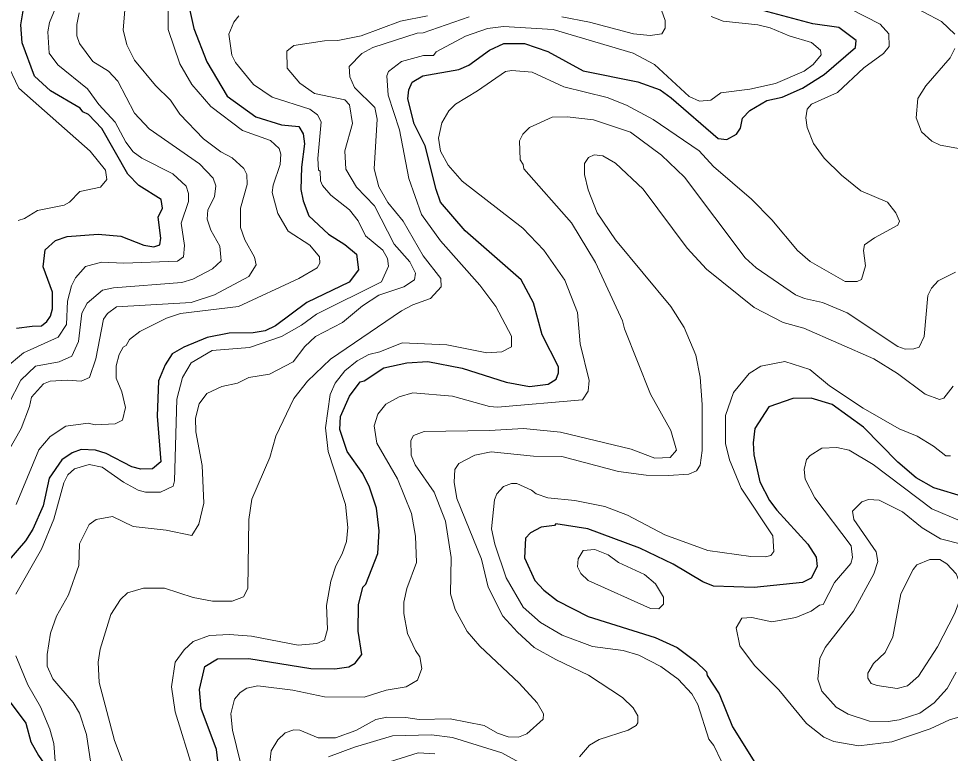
# Model space of a CAD drawing. Extents: x 673.3 to 698.5, y 6984.3 to 7012.3.
# Drawn here: x 682.735 to 684.164, y 6985.044 to 6986.171 of the extents above; entities that cross this region are included whole.
import ezdxf

# ---------------------------------------------------------------- set-up
doc = ezdxf.new("R2010")
doc.units = 0
doc.header["$LTSCALE"] = 0.032
doc.layers.add('1', color=7, linetype='Continuous', lineweight=25)
doc.layers.add('2', color=7, linetype='Continuous', lineweight=13)

msp = doc.modelspace()

# ---------------------------------------------------------------- linework, layer by layer
at = {"layer": '1'}
for points in [[(682.9486, 6985.8663), (682.9551, 6985.8799), (682.9534, 6985.8932), (682.9189, 6985.9147), (682.9022, 6985.9321), (682.8622, 6986.0019), (682.8417, 6986.0237), (682.8329, 6986.0276), (682.829, 6986.0335), (682.7833, 6986.0596), (682.7586, 6986.0822), (682.74, 6986.1337), (682.7378, 6986.1609), (682.7413, 6986.1826)], [(682.9974, 6986.1829), (683.0033, 6986.1555), (683.0233, 6986.1044), (683.0545, 6986.0519), (683.0983, 6986.0199), (683.1378, 6986.0075), (683.1646, 6986.0052), (683.1708, 6985.9941), (683.1732, 6985.9787), (683.1684, 6985.9429), (683.1677, 6985.9084), (683.1708, 6985.8911), (683.1796, 6985.8684), (683.2097, 6985.8398), (683.2349, 6985.8241), (683.2529, 6985.8093), (683.2561, 6985.7855), (683.2416, 6985.7662), (683.1768, 6985.7354), (683.1288, 6985.6995), (683.1127, 6985.6918), (683.0943, 6985.6889), (683.0573, 6985.688), (683.0237, 6985.6816), (682.9879, 6985.667), (682.97, 6985.6564), (682.9595, 6985.6398), (682.9493, 6985.6152), (682.947, 6985.561), (682.9526, 6985.4909), (682.9401, 6985.48), (682.9221, 6985.4796), (682.9082, 6985.4833), (682.8687, 6985.5039), (682.8524, 6985.5088), (682.8304, 6985.5097), (682.8167, 6985.5047), (682.8009, 6985.4938), (682.7815, 6985.4658), (682.7719, 6985.4236), (682.7565, 6985.3878), (682.7451, 6985.3698)], [(683.043, 6985.0063), (683.0382, 6985.05), (683.0145, 6985.1125), (683.0121, 6985.1418), (683.0202, 6985.1773), (683.0398, 6985.1887), (683.0876, 6985.1895), (683.1827, 6985.1742), (683.2195, 6985.1735), (683.2412, 6985.1767), (683.2506, 6985.1823), (683.2611, 6985.1954), (683.2555, 6985.2314), (683.2557, 6985.2715), (683.2626, 6985.2988), (683.2672, 6985.3034), (683.2857, 6985.3503), (683.2874, 6985.3851), (683.2833, 6985.4197), (683.2727, 6985.452), (683.2624, 6985.4729), (683.2383, 6985.5067), (683.2271, 6985.5403), (683.2285, 6985.5606), (683.2419, 6985.5914), (683.2586, 6985.6136), (683.2647, 6985.6149), (683.295, 6985.6351), (683.3299, 6985.6425), (683.3625, 6985.6448), (683.4151, 6985.6348), (683.4825, 6985.6131), (683.5183, 6985.6066), (683.5467, 6985.6101), (683.5594, 6985.6175), (683.563, 6985.6274), (683.563, 6985.6364), (683.5377, 6985.6857), (683.5242, 6985.7347), (683.5055, 6985.7702), (683.4194, 6985.845), (683.3819, 6985.8891), (683.3749, 6985.9084), (683.358, 6985.9757), (683.3414, 6986.009), (683.3314, 6986.0477), (683.3329, 6986.0615), (683.338, 6986.0733), (683.3545, 6986.083), (683.41, 6986.0928), (683.4252, 6986.0994), (683.4569, 6986.1224), (683.4787, 6986.1325), (683.5104, 6986.1326), (683.5465, 6986.1203), (683.6004, 6986.0907), (683.6845, 6986.0737), (683.7186, 6986.0612), (683.7355, 6986.0493), (683.8075, 6985.9868), (683.8212, 6985.9853), (683.836, 6985.9933), (683.8418, 6986.0027), (683.8453, 6986.0178), (683.8564, 6986.0297), (683.8824, 6986.0451), (683.9059, 6986.0501), (683.9373, 6986.0638), (683.9703, 6986.0851), (684.0186, 6986.1265), (684.0194, 6986.1372), (683.993, 6986.1569), (683.9532, 6986.1628), (683.8684, 6986.1852)], [(682.7314, 6985.696), (682.7551, 6985.699), (682.7698, 6985.6995), (682.7776, 6985.7063), (682.7835, 6985.7143), (682.7864, 6985.7256), (682.7865, 6985.7509), (682.7719, 6985.7899), (682.7752, 6985.8158), (682.7911, 6985.8302), (682.8092, 6985.8363), (682.8565, 6985.8402), (682.8915, 6985.837), (682.9264, 6985.8231), (682.942, 6985.8208), (682.9509, 6985.8235), (682.9526, 6985.8337), (682.9486, 6985.8663)], [(684.1862, 6985.4365), (684.1388, 6985.4512), (684.1114, 6985.4666), (684.0835, 6985.4904), (684.0306, 6985.544), (683.9827, 6985.5788), (683.9502, 6985.5886), (683.9222, 6985.588), (683.8853, 6985.5753), (683.8639, 6985.5422), (683.8615, 6985.5201), (683.8625, 6985.5016), (683.8716, 6985.4603), (683.8864, 6985.4317), (683.8975, 6985.4166), (683.9451, 6985.3649), (683.9582, 6985.3447), (683.9598, 6985.3306), (683.9506, 6985.3127), (683.9369, 6985.306), (683.8627, 6985.2981), (683.8007, 6985.3003), (683.7843, 6985.3067), (683.7389, 6985.3339), (683.6877, 6985.3584), (683.608, 6985.3884), (683.5588, 6985.3956), (683.5565, 6985.3933), (683.5363, 6985.3906), (683.5196, 6985.3819), (683.5123, 6985.3737), (683.5105, 6985.3435), (683.5262, 6985.3092), (683.5404, 6985.294), (683.5612, 6985.2776), (683.6084, 6985.2538), (683.7109, 6985.2216), (683.7447, 6985.206), (683.7732, 6985.1849), (683.7897, 6985.1691), (683.7908, 6985.1633), (683.8092, 6985.1353), (683.8297, 6985.0847), (683.8663, 6985.0259)], [(682.7451, 6985.3698), (682.7166, 6985.3364)], [(682.709, 6985.1386), (682.7454, 6985.09), (682.7531, 6985.0616), (682.7652, 6985.0405), (682.7894, 6985.0055), (682.7989, 6984.9912), (682.8052, 6984.9758), (682.8017, 6984.9689), (682.7955, 6984.9604), (682.784, 6984.9541), (682.7677, 6984.9441), (682.7594, 6984.934), (682.7543, 6984.9049), (682.748, 6984.8848), (682.7405, 6984.8757), (682.7297, 6984.8665)]]:
    msp.add_lwpolyline(points, dxfattribs=at)
at = {"layer": '2'}
for points in [[(682.8135, 6986.2415), (682.7816, 6986.1647), (682.7791, 6986.1504), (682.7812, 6986.1176), (682.7947, 6986.0998), (682.8399, 6986.0629), (682.8574, 6986.0388), (682.8825, 6986.012), (682.899, 6985.9813), (682.9103, 6985.9665), (682.9235, 6985.9566), (682.9711, 6985.9325), (682.9914, 6985.9137), (682.9949, 6985.9022), (682.9949, 6985.8903), (682.9836, 6985.8568), (682.9892, 6985.8226), (682.9874, 6985.8054), (682.978, 6985.7988), (682.8958, 6985.7955), (682.8616, 6985.7971), (682.8369, 6985.7906), (682.8218, 6985.7733), (682.8157, 6985.7608), (682.8094, 6985.7371), (682.8078, 6985.7017), (682.7953, 6985.6822), (682.7422, 6985.6582), (682.7136, 6985.6347)], [(684.0963, 6986.1949), (684.1505, 6986.166), (684.1707, 6986.1466)], [(682.7187, 6985.5795), (682.7378, 6985.6164), (682.7603, 6985.6374), (682.7968, 6985.6444), (682.8161, 6985.6529), (682.8262, 6985.6754), (682.8315, 6985.7187), (682.8394, 6985.7344), (682.8633, 6985.7544), (682.8801, 6985.758), (682.9851, 6985.7659), (683.0019, 6985.771), (683.0317, 6985.7867), (683.0454, 6985.7991), (683.0434, 6985.8216), (683.0295, 6985.846), (683.0235, 6985.8631), (683.0247, 6985.8774), (683.0348, 6985.8974), (683.0371, 6985.9142), (683.0331, 6985.9259), (683.0118, 6985.9479), (682.9347, 6986.0015), (682.9123, 6986.0257), (682.8868, 6986.0746), (682.8724, 6986.0899), (682.8484, 6986.1049), (682.8277, 6986.1324), (682.8238, 6986.1442), (682.8238, 6986.1618), (682.8274, 6986.1796)], [(682.8975, 6986.1833), (682.8951, 6986.1534), (682.9003, 6986.1305), (682.9125, 6986.107), (682.9446, 6986.0682), (682.9674, 6986.0453), (682.982, 6986.0241), (683.0183, 6985.9862), (683.0449, 6985.9665), (683.0623, 6985.9569), (683.0799, 6985.9407), (683.0845, 6985.9315), (683.0853, 6985.9163), (683.0748, 6985.88), (683.0748, 6985.8503), (683.0816, 6985.8314), (683.0965, 6985.805), (683.099, 6985.7929), (683.0879, 6985.7752), (683.0351, 6985.7468), (682.9993, 6985.7353), (682.8845, 6985.7284)], [(683.1323, 6985.8718), (683.1237, 6985.904), (683.1248, 6985.9152), (683.1359, 6985.9467), (683.1366, 6985.9629), (683.134, 6985.9715), (683.1211, 6985.9835), (683.0779, 6985.9988), (683.0296, 6986.0356), (683, 6986.0697), (682.9816, 6986.1015), (682.964, 6986.154), (682.964, 6986.1872)], [(683.7206, 6986.1837), (683.7262, 6986.1676), (683.7264, 6986.1561), (683.7214, 6986.1475), (683.7036, 6986.1448), (683.6776, 6986.1473), (683.6101, 6986.1652), (683.5677, 6986.1733)], [(683.9909, 6986.0574), (684.0311, 6986.0953), (684.0615, 6986.1169), (684.0699, 6986.128), (684.0698, 6986.1472), (684.0565, 6986.1621), (684.0102, 6986.1857)], [(682.8466, 6985.0183), (682.8386, 6985.0728), (682.828, 6985.1055), (682.8182, 6985.122), (682.7868, 6985.1581), (682.7783, 6985.1775), (682.7784, 6985.1957), (682.7832, 6985.2281), (682.7924, 6985.2545), (682.8111, 6985.2871), (682.8271, 6985.3321), (682.828, 6985.365), (682.8428, 6985.395), (682.8535, 6985.4026), (682.8784, 6985.4071), (682.9104, 6985.392), (682.9609, 6985.3859), (683, 6985.378), (683.0109, 6985.3952), (683.0185, 6985.4276), (683.016, 6985.4855), (683.0064, 6985.5367), (683.0059, 6985.5581), (683.0114, 6985.58), (683.0232, 6985.5956), (683.0462, 6985.6065), (683.0703, 6985.6116), (683.0877, 6985.6203), (683.1196, 6985.6256), (683.1555, 6985.6442), (683.1734, 6985.6678), (683.1898, 6985.6832), (683.2314, 6985.7047), (683.2621, 6985.7303), (683.2871, 6985.7465), (683.3253, 6985.7591), (683.3419, 6985.7701), (683.3433, 6985.7802), (683.3347, 6985.7976), (683.3106, 6985.8245), (683.2803, 6985.8837), (683.2531, 6985.9119), (683.2367, 6985.9399), (683.2352, 6985.9679), (683.2465, 6986.0098), (683.2423, 6986.0382), (683.2349, 6986.0463), (683.1885, 6986.0558), (683.1658, 6986.0717), (683.1464, 6986.0944), (683.1461, 6986.1207), (683.1565, 6986.1293), (683.2036, 6986.1367), (683.2244, 6986.1368), (683.2599, 6986.1441), (683.3205, 6986.1665), (683.3617, 6986.175)], [(683.4257, 6986.1733), (683.3552, 6986.149), (683.3459, 6986.1481), (683.2778, 6986.1262), (683.261, 6986.1169), (683.2418, 6986.0974), (683.2425, 6986.0811), (683.25, 6986.0648), (683.2808, 6986.0343), (683.2848, 6986.0162), (683.28, 6985.9403), (683.287, 6985.9125), (683.3007, 6985.8886), (683.3245, 6985.8601), (683.3553, 6985.8066), (683.3824, 6985.7722), (683.3827, 6985.7595), (683.3664, 6985.7416), (683.3394, 6985.7319), (683.322, 6985.7225), (683.2129, 6985.6484), (683.1775, 6985.6148), (683.1569, 6985.5879), (683.129, 6985.5303), (683.1201, 6985.4977), (683.0924, 6985.4338), (683.0878, 6985.4027), (683.0861, 6985.2967), (683.0793, 6985.284), (683.0623, 6985.2775), (683.0319, 6985.2771), (683.0025, 6985.2828), (682.9583, 6985.297), (682.926, 6985.2971), (682.9017, 6985.2902), (682.8909, 6985.2799), (682.8759, 6985.257), (682.8594, 6985.2035), (682.8564, 6985.1835), (682.8583, 6985.1523), (682.8814, 6985.0636), (682.8995, 6985.0163)], [(683.0029, 6985.0167), (682.9745, 6985.1076), (682.9689, 6985.1458), (682.9746, 6985.1838), (682.9883, 6985.2024), (683.0022, 6985.2154), (683.0273, 6985.2246), (683.0582, 6985.2263), (683.0918, 6985.2237), (683.1633, 6985.21), (683.1918, 6985.2121), (683.2035, 6985.2175), (683.2082, 6985.2342), (683.2067, 6985.2708), (683.2135, 6985.3081), (683.2209, 6985.3315), (683.2309, 6985.3498), (683.2373, 6985.3685), (683.2393, 6985.3903), (683.2358, 6985.4255), (683.2093, 6985.507), (683.2051, 6985.5432), (683.2123, 6985.5941), (683.2202, 6985.6117), (683.2349, 6985.6307), (683.2539, 6985.6456), (683.2718, 6985.6554), (683.2887, 6985.6594), (683.3231, 6985.6733), (683.3913, 6985.6701), (683.4528, 6985.6579), (683.476, 6985.6594), (683.4909, 6985.6675), (683.4904, 6985.6834), (683.4666, 6985.7293), (683.4422, 6985.7619), (683.3819, 6985.8296), (683.3526, 6985.8702), (683.3332, 6985.9252), (683.319, 6985.9999), (683.3012, 6986.0534), (683.2995, 6986.0829), (683.3021, 6986.0896), (683.3217, 6986.1046), (683.3557, 6986.1138), (683.3712, 6986.1141), (683.3751, 6986.1195), (683.4202, 6986.1437), (683.454, 6986.1552), (683.4783, 6986.1587), (683.5544, 6986.154), (683.6771, 6986.1177), (683.7099, 6986.1002), (683.7631, 6986.0511), (683.7792, 6986.0439), (683.7963, 6986.0455), (683.8118, 6986.0568), (683.8563, 6986.0626), (683.8958, 6986.0711), (683.9394, 6986.0901), (683.9536, 6986.1002), (683.9655, 6986.1149), (683.9645, 6986.1224), (683.9511, 6986.134), (683.9167, 6986.1444), (683.8873, 6986.1566), (683.8685, 6986.1612), (683.8156, 6986.1669), (683.7968, 6986.1736)], [(683.0724, 6986.1749), (683.0646, 6986.1654), (683.0569, 6986.1469), (683.0615, 6986.1145), (683.0671, 6986.1031), (683.0948, 6986.0694), (683.1233, 6986.0501), (683.1814, 6986.0316), (683.1931, 6986.023), (683.1984, 6986.0121), (683.1936, 6985.9559), (683.1945, 6985.9384), (683.1969, 6985.9369), (683.1978, 6985.9218), (683.2006, 6985.9149), (683.2133, 6985.8996), (683.2421, 6985.8772), (683.2552, 6985.8603), (683.2666, 6985.8373), (683.293, 6985.8156), (683.3003, 6985.8026), (683.3018, 6985.7909), (683.2912, 6985.7672)], [(684.1708, 6986.1248), (684.1635, 6986.1106), (684.1263, 6986.0677), (684.114, 6986.0482), (684.1116, 6986.0183), (684.1198, 6985.9972), (684.1354, 6985.9826), (684.1483, 6985.9765), (684.191, 6985.969)], [(682.7338, 6985.8611), (682.7435, 6985.864), (682.7634, 6985.8762), (682.8043, 6985.8843), (682.8125, 6985.8892), (682.8283, 6985.9054), (682.8599, 6985.9121), (682.87, 6985.9238), (682.8677, 6985.9381), (682.8443, 6985.9672), (682.735, 6986.0637), (682.7147, 6986.106)], [(683.0928, 6984.9561), (683.0625, 6985.0796), (683.0601, 6985.1047), (683.0655, 6985.1272), (683.0746, 6985.1373), (683.0847, 6985.1436), (683.1017, 6985.1472), (683.1552, 6985.141), (683.2036, 6985.1308), (683.2645, 6985.1302), (683.2985, 6985.1407), (683.329, 6985.146), (683.3463, 6985.156), (683.3531, 6985.1739), (683.3502, 6985.1921), (683.3432, 6985.2014), (683.3312, 6985.2275), (683.3256, 6985.2582), (683.3256, 6985.2757), (683.3301, 6985.2968), (683.3451, 6985.3368), (683.3435, 6985.3771), (683.337, 6985.4117), (683.316, 6985.4651), (683.2841, 6985.5196), (683.28, 6985.5461), (683.2854, 6985.5638), (683.298, 6985.5795), (683.3185, 6985.5904), (683.3392, 6985.5969), (683.4, 6985.5918), (683.4567, 6985.5759), (683.4691, 6985.5748), (683.5995, 6985.5858), (683.6081, 6985.5993), (683.6097, 6985.6155), (683.596, 6985.6719), (683.5918, 6985.72), (683.5726, 6985.7697), (683.5401, 6985.8154), (683.508, 6985.8492), (683.4149, 6985.9211), (683.3936, 6985.9459), (683.3818, 6985.9673), (683.3784, 6985.9873), (683.3837, 6986.0107), (683.3947, 6986.0292), (683.4049, 6986.0395), (683.4386, 6986.06), (683.4812, 6986.0894), (683.491, 6986.0912), (683.5226, 6986.0886), (683.5707, 6986.0659), (683.6373, 6986.0496), (683.6671, 6986.038), (683.7078, 6986.016), (683.7788, 6985.9677), (683.8007, 6985.944), (683.8586, 6985.8936), (683.8899, 6985.8622), (683.9292, 6985.8152), (683.9491, 6985.7981), (684.0026, 6985.7677), (684.0208, 6985.7676), (684.0274, 6985.7703), (684.034, 6985.7914), (684.0309, 6985.8152), (684.0324, 6985.8238), (684.0474, 6985.8345), (684.0832, 6985.8538), (684.0859, 6985.8601), (684.0804, 6985.8728), (684.0675, 6985.8889), (684.0265, 6985.9064), (683.9967, 6985.9306), (683.9705, 6985.9568), (683.954, 6985.9793), (683.9443, 6986.0037), (683.9421, 6986.0185), (683.9442, 6986.0318), (683.9508, 6986.0394), (683.9909, 6986.0574)], [(684.1717, 6985.7816), (684.145, 6985.7684), (684.1351, 6985.7572), (684.1294, 6985.746), (684.1237, 6985.6829), (684.1162, 6985.6669), (684.1081, 6985.664), (684.0947, 6985.6637), (684.0835, 6985.6678), (684.0058, 6985.7196), (683.9679, 6985.7353), (683.9404, 6985.7413), (683.9264, 6985.7472), (683.866, 6985.7886), (683.849, 6985.8039), (683.7563, 6985.9275), (683.7208, 6985.9613), (683.673, 6985.9966), (683.6166, 6986.0153), (683.5762, 6986.0202), (683.5529, 6986.0194), (683.5184, 6986.0037), (683.5081, 6985.9933), (683.5031, 6985.9834), (683.504, 6985.9539), (683.5087, 6985.9467), (683.5097, 6985.94), (683.5829, 6985.8573), (683.6194, 6985.7966), (683.6609, 6985.707), (683.6638, 6985.6947), (683.7041, 6985.5946), (683.735, 6985.5392), (683.744, 6985.5089), (683.7341, 6985.4975), (683.7108, 6985.4966), (683.6743, 6985.5106), (683.5658, 6985.5365), (683.5091, 6985.5422), (683.4568, 6985.539), (683.3567, 6985.5372), (683.3401, 6985.5313), (683.3361, 6985.5235), (683.3368, 6985.5012), (683.3428, 6985.4862), (683.3719, 6985.4445), (683.3892, 6985.3999), (683.398, 6985.3441), (683.3972, 6985.2884), (683.404, 6985.2647), (683.4226, 6985.2309), (683.4422, 6985.2081), (683.5022, 6985.1514)], [(683.5949, 6985.0384), (683.6101, 6985.0564), (683.6249, 6985.0651), (683.6698, 6985.0795), (683.6818, 6985.0866), (683.6845, 6985.0908), (683.6847, 6985.1014), (683.6773, 6985.1138), (683.6607, 6985.1297), (683.6087, 6985.1637), (683.5585, 6985.1876), (683.5256, 6985.2063), (683.4996, 6985.2296), (683.4772, 6985.2545), (683.455, 6985.2988), (683.4445, 6985.3417), (683.407, 6985.4345), (683.4025, 6985.4595), (683.4039, 6985.4793), (683.4101, 6985.4882), (683.4344, 6985.501), (683.4593, 6985.5063), (683.5243, 6985.4998), (683.5681, 6985.4991), (683.6547, 6985.476), (683.6971, 6985.4706), (683.7313, 6985.4698), (683.7629, 6985.4722), (683.7746, 6985.4773), (683.7801, 6985.4859), (683.7832, 6985.5085), (683.7832, 6985.5786), (683.7799, 6985.621), (683.7735, 6985.6544), (683.7557, 6985.6967), (683.7353, 6985.7293), (683.6501, 6985.8316), (683.622, 6985.873), (683.6084, 6985.9081), (683.6025, 6985.9313), (683.6025, 6985.9482), (683.609, 6985.9575), (683.6177, 6985.9615), (683.631, 6985.9602), (683.6504, 6985.9489), (683.6925, 6985.909)], [(683.6925, 6985.909), (683.7601, 6985.8186), (683.79, 6985.7863), (683.8629, 6985.7277), (683.9073, 6985.7045), (683.9391, 6985.696), (684.0463, 6985.6489), (684.0827, 6985.6265), (684.1255, 6985.5945), (684.1475, 6985.5863), (684.1539, 6985.5888), (684.1684, 6985.6069)], [(682.7305, 6985.4255), (682.7657, 6985.5091), (682.7829, 6985.5298), (682.8068, 6985.5454), (682.8411, 6985.5504), (682.8519, 6985.5478), (682.8827, 6985.5494), (682.8939, 6985.5547), (682.8987, 6985.5741), (682.8927, 6985.5982), (682.8841, 6985.619), (682.8841, 6985.638), (682.8888, 6985.6555), (682.895, 6985.6669), (682.8997, 6985.6695), (682.9048, 6985.6784), (682.9204, 6985.6908), (682.9613, 6985.7114), (682.983, 6985.7182), (683.0717, 6985.729), (683.1645, 6985.7723), (683.1926, 6985.7882), (683.1968, 6985.7958), (683.196, 6985.8052), (683.1814, 6985.8231), (683.1481, 6985.8444), (683.1323, 6985.8718)], [(683.2912, 6985.7672), (683.1913, 6985.7173), (683.1687, 6985.7004), (683.1379, 6985.6832), (683.0889, 6985.666), (683.0316, 6985.6619), (682.9994, 6985.6426), (682.9859, 6985.6204), (682.9771, 6985.5868), (682.9738, 6985.4619), (682.9714, 6985.4538), (682.9519, 6985.4445), (682.929, 6985.4445), (682.9181, 6985.4476), (682.8955, 6985.4599), (682.8624, 6985.4826), (682.8429, 6985.4867), (682.8201, 6985.4804), (682.8099, 6985.471), (682.8039, 6985.4588), (682.7886, 6985.4032), (682.7696, 6985.3571), (682.7301, 6985.2878)], [(682.8845, 6985.7284), (682.8706, 6985.7183), (682.8647, 6985.7099), (682.8531, 6985.6491), (682.8432, 6985.6202), (682.8302, 6985.6145), (682.8094, 6985.6164), (682.7827, 6985.6147), (682.7726, 6985.6104), (682.754, 6985.5902), (682.7514, 6985.5759), (682.7383, 6985.5422), (682.7187, 6985.5078)], [(684.1642, 6985.5001), (684.1571, 6985.4999), (684.1383, 6985.5151), (684.1131, 6985.5303), (684.0852, 6985.5415), (684.03, 6985.5731), (683.9785, 6985.6075), (683.9485, 6985.6326), (683.9101, 6985.6448), (683.873, 6985.6378), (683.8553, 6985.6265), (683.8311, 6985.5974), (683.8191, 6985.562), (683.8191, 6985.5188), (683.8249, 6985.494), (683.8431, 6985.4503), (683.8915, 6985.3777), (683.8931, 6985.3536), (683.8886, 6985.3473), (683.8804, 6985.3452), (683.8577, 6985.3455), (683.7918, 6985.3548), (683.7257, 6985.3792), (683.6686, 6985.4089), (683.6339, 6985.4225), (683.588, 6985.4315), (683.5465, 6985.4359), (683.5283, 6985.442), (683.5212, 6985.4476), (683.4988, 6985.4575), (683.4907, 6985.4575), (683.4785, 6985.4533), (683.4682, 6985.4421), (683.4644, 6985.4328), (683.4601, 6985.3882), (683.4649, 6985.3645), (683.4825, 6985.3131), (683.5084, 6985.2682), (683.5351, 6985.2446), (683.5683, 6985.225), (683.6149, 6985.2079), (683.6622, 6985.2018), (683.6861, 6985.1945), (683.72, 6985.1769), (683.7462, 6985.1574), (683.7675, 6985.1353), (683.7766, 6985.119), (683.7932, 6985.0654), (683.8012, 6985.0558), (683.8129, 6985.0314)], [(684.1791, 6985.4006), (684.1357, 6985.4191), (684.0457, 6985.4867), (684.0086, 6985.5089), (683.9899, 6985.5128), (683.9667, 6985.512), (683.9489, 6985.5008), (683.943, 6985.4944), (683.9397, 6985.4793), (683.9413, 6985.4644), (683.9562, 6985.4358), (684.0119, 6985.3621), (684.0138, 6985.3442), (684.0112, 6985.3348), (683.9861, 6985.306), (683.969, 6985.2721), (683.9633, 6985.2709), (683.9503, 6985.262), (683.9267, 6985.2524), (683.8902, 6985.2458), (683.8593, 6985.2521), (683.8442, 6985.2512), (683.8355, 6985.2363), (683.8412, 6985.209), (683.8635, 6985.1788), (683.9007, 6985.1413), (683.9434, 6985.0897), (683.9696, 6985.0689), (683.9854, 6985.0623), (684.0233, 6985.0553), (684.0743, 6985.0618), (684.1332, 6985.0815), (684.1627, 6985.0951), (684.182, 6985.1011)], [(684.1729, 6985.1685), (684.1588, 6985.1435), (684.1393, 6985.1213), (684.1169, 6985.1055), (684.0854, 6985.0951), (684.0685, 6985.0927), (684.0401, 6985.0934), (684.007, 6985.1038), (683.9886, 6985.1145), (683.9668, 6985.1394), (683.9608, 6985.1579), (683.9638, 6985.1895), (683.9719, 6985.2062), (684.0152, 6985.2621), (684.0464, 6985.3193), (684.0527, 6985.3381), (684.0502, 6985.3527), (684.016, 6985.4026), (684.0139, 6985.4152), (684.0279, 6985.4295), (684.0382, 6985.433), (684.0546, 6985.4323), (684.0906, 6985.4142), (684.1207, 6985.3897), (684.1487, 6985.3726), (684.1833, 6985.3639)], [(682.7301, 6985.1936), (682.7484, 6985.1491), (682.7679, 6985.1153), (682.7824, 6985.0811), (682.7887, 6985.0591), (682.7906, 6985.032), (682.7977, 6985.0193), (682.8035, 6985.0118), (682.819, 6984.994), (682.8249, 6984.9882), (682.8352, 6984.9698), (682.8317, 6984.953), (682.7909, 6984.9026), (682.7642, 6984.8559), (682.7438, 6984.8018), (682.7357, 6984.7963), (682.7253, 6984.7948)], [(683.5022, 6985.1514), (683.53, 6985.1212), (683.5396, 6985.1047), (683.539, 6985.0965), (683.5142, 6985.0738), (683.5012, 6985.0686), (683.4854, 6985.0692), (683.4693, 6985.0749), (683.4485, 6985.0865), (683.3967, 6985.0967), (683.3491, 6985.096), (683.3283, 6985.0991), (683.2996, 6985.0992), (683.2823, 6985.0959), (683.252, 6985.0791), (683.2208, 6985.0675), (683.1942, 6985.0675), (683.1659, 6985.0796), (683.1565, 6985.0797), (683.1434, 6985.0755), (683.1321, 6985.0644), (683.122, 6985.0476), (683.1189, 6985.0214)], [(683.2099, 6985.0385), (683.2498, 6985.0535), (683.3079, 6985.0705), (683.3677, 6985.0723), (683.4003, 6985.0681), (683.476, 6985.0447), (683.5246, 6985.018)], [(683.373, 6985.043), (683.3476, 6985.0446), (683.3036, 6985.0307)]]:
    msp.add_lwpolyline(points, dxfattribs=at)
for points in [[(683.6085, 6985.309), (683.5972, 6985.3195), (683.5918, 6985.3298), (683.5928, 6985.3423), (683.6004, 6985.3549), (683.6184, 6985.3564), (683.6389, 6985.3481), (683.655, 6985.3367), (683.6949, 6985.3179), (683.7114, 6985.3037), (683.7237, 6985.2836), (683.7236, 6985.2725), (683.7165, 6985.2655), (683.704, 6985.2662)], [(684.0879, 6985.2884), (684.1067, 6985.3258), (684.1127, 6985.333), (684.1326, 6985.341), (684.1479, 6985.3409), (684.1585, 6985.3347), (684.1728, 6985.3193), (684.1775, 6985.3075), (684.1798, 6985.2835), (684.1703, 6985.2578), (684.1442, 6985.207), (684.1151, 6985.1623), (684.0982, 6985.1473), (684.0821, 6985.1432), (684.0514, 6985.1477), (684.0426, 6985.1512), (684.0375, 6985.1593), (684.0375, 6985.1668), (684.046, 6985.1817), (684.0637, 6985.1985), (684.0755, 6985.2228)]]:
    msp.add_lwpolyline(points, close=True, dxfattribs=at)

doc.saveas('drawing.dxf')
